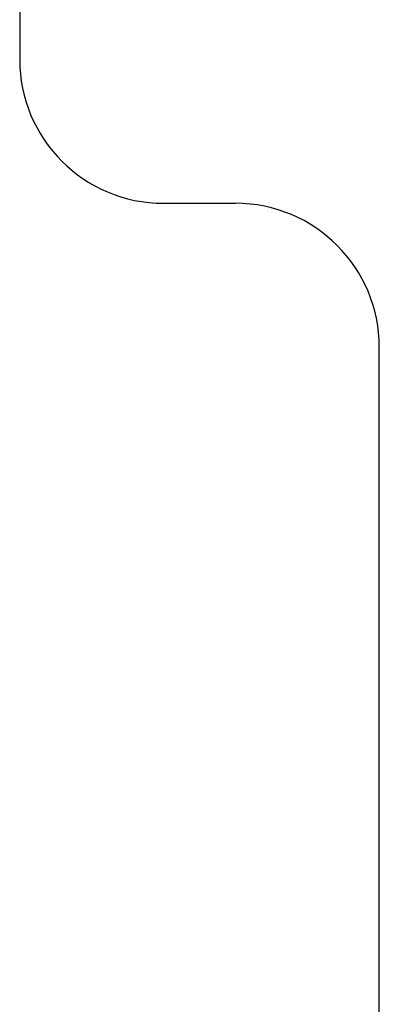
# Model space of a CAD drawing. Header units: inches. Extents: x 1907 to 2452, y -210 to -54.
# Tile 590 of 656: x 1943.215 to 1944.199, y -74.829 to -72.137. Entities that reach past the tile are written whole.
import ezdxf

# ---------------------------------------------------------------- set-up
doc = ezdxf.new("R2010")
doc.units = ezdxf.units.IN
doc.header["$LTSCALE"] = 0.5
doc.header["$MEASUREMENT"] = 0
doc.layers.add('APP-M-S', color=30, linetype='Continuous')

msp = doc.modelspace()

# ---------------------------------------------------------------- linework, layer by layer
at = {"layer": 'APP-M-S', "linetype": 'Continuous', "lineweight": 25}
for p, q in [((1943.21452, -68.36719), (1943.21452, -72.24514)), ((1943.60822, -72.63884), (1943.80507, -72.63884)), ((1944.19877, -75.41443), (1944.19877, -73.03254))]:
    msp.add_line(p, q, dxfattribs=at)
for centre, start, end in [((1943.60822, -72.24514), 180, 270), ((1943.80507, -73.03254), 0, 90)]:
    msp.add_arc(centre, 0.3937, start, end, dxfattribs=at)

doc.saveas('drawing.dxf')
